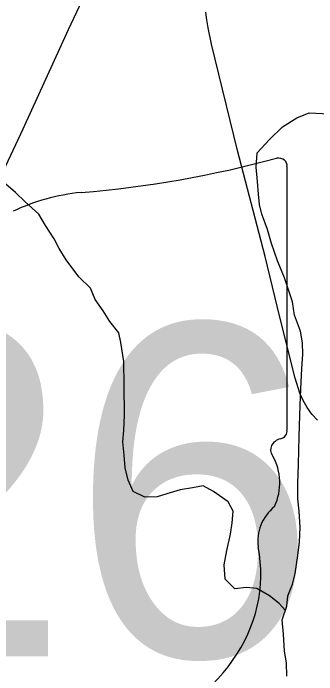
# Model space of a CAD drawing. Extents: x 0 to 34, y 0 to 22.
# Drawn here: x 6.5675 to 6.6882, y 16.9039 to 17.1664 of the extents above; entities that cross this region are included whole.
import ezdxf

# ---------------------------------------------------------------- set-up
doc = ezdxf.new("R2010")
doc.units = 0
for name, color, linetype in [('GM_X_Minor_River', 7, 'Continuous'), ('GM_X_State_Route', 7, 'Continuous'), ('GM_X_State_Shield', 7, 'Continuous'), ('GM_X_Township_Road', 7, 'Continuous')]:
    doc.layers.add(name, color=color, linetype=linetype)

msp = doc.modelspace()

# ---------------------------------------------------------------- linework, layer by layer
at = {"layer": 'GM_X_Minor_River'}
for points in [[(6.67626, 16.90339), (6.67619, 16.9087), (6.67538, 16.91325), (6.67491, 16.92008), (6.67445, 16.92578), (6.67628, 16.93112), (6.67661, 16.9353), (6.67845, 16.93988), (6.67954, 16.94408), (6.68059, 16.95131), (6.68128, 16.95663), (6.68158, 16.96234), (6.68112, 16.96879), (6.68067, 16.97372), (6.6806, 16.9798), (6.68088, 16.9874), (6.68111, 16.99842), (6.68139, 17.00678), (6.68167, 17.01438), (6.68197, 17.02008), (6.68228, 17.0254), (6.68259, 17.03111), (6.68253, 17.03566), (6.68171, 17.04021), (6.67935, 17.04664), (6.67852, 17.05194), (6.67535, 17.0614), (6.6726, 17.0682), (6.67023, 17.075), (6.66864, 17.08068), (6.66628, 17.08673), (6.66546, 17.09051), (6.66503, 17.09469), (6.66459, 17.09962), (6.66413, 17.10531), (6.66444, 17.11101), (6.66931, 17.1164), (6.67457, 17.1214), (6.68023, 17.1249), (6.68515, 17.12686), (6.69314, 17.12659)], [(6.6757, 16.92943), (6.67323, 16.93222), (6.66939, 16.9352), (6.6644, 16.93818), (6.66022, 16.9385), (6.65566, 16.93806), (6.65181, 16.94181), (6.65135, 16.9475), (6.65242, 16.95321), (6.65385, 16.95969), (6.65456, 16.96425), (6.65488, 16.96882), (6.65293, 16.97259), (6.64717, 16.97669), (6.64296, 16.97892), (6.63878, 16.9781), (6.63385, 16.97727), (6.62855, 16.97568), (6.62476, 16.97449), (6.61982, 16.97443), (6.61522, 16.97664), (6.61326, 16.98118), (6.61206, 16.9861), (6.61161, 16.99103), (6.61116, 16.99634), (6.61148, 17.00091), (6.61179, 17.00699), (6.61163, 17.01876), (6.61151, 17.02826), (6.61027, 17.03584), (6.60946, 17.03962), (6.60598, 17.04414), (6.60326, 17.04828), (6.60016, 17.05279), (6.5982, 17.05733), (6.59358, 17.06182), (6.58855, 17.06859), (6.58582, 17.07312), (6.58387, 17.07689), (6.58038, 17.08216), (6.57766, 17.08668), (6.57227, 17.09155), (6.56842, 17.09529), (6.56457, 17.09866)]]:
    msp.add_lwpolyline(points, dxfattribs=at)
at = {"layer": 'GM_X_State_Route'}
msp.add_lwpolyline([(6.50798, 16.98598), (6.55655, 17.08896), (6.57152, 17.12054), (6.58956, 17.16005), (6.60811, 17.19942), (6.62932, 17.24437), (6.63102, 17.24809), (6.64482, 17.27826), (6.65964, 17.30903), (6.68997, 17.37409), (6.70906, 17.4152), (6.72506, 17.44961), (6.76862, 17.54237), (6.78827, 17.58462), (6.80308, 17.61539), (6.8201, 17.65202), (6.83066, 17.67423), (6.83443, 17.6824), (6.83682, 17.68787), (6.84117, 17.69671), (6.84361, 17.70196)], dxfattribs=at)
at = {"layer": 'GM_X_State_Shield'}
for p, q in [((6.67634, 17.00094), (6.67634, 17.10562)), ((6.67631, 17.00096), (6.67634, 17.00094))]:
    msp.add_line(p, q, dxfattribs=at)
for centre, major_axis, start_param, end_param in [((6.55894, 17.37349), (0.34952, 0), 4.814394, 5.042369), ((6.67268, 17.10606), (0.00367, 0), 6.141152, 7.989035), ((6.60352, 17.03954), (0.07032, 0), 1.699011, 2.107814), ((6.67243, 17.00053), (0.00393, 0), 5.05454, 6.418171), ((6.67549, 16.99325), (0.00568, 0), 1.883978, 3.671073), ((6.63937, 16.98002), (0.03409, 0), 5.934695, 6.695948), ((6.68949, 16.95713), (0.0248, 0), 2.387724, 3.262537), ((6.57852, 16.94381), (0.08742, 0), 5.101752, 6.440018)]:
    msp.add_ellipse(centre, major_axis=major_axis, ratio=0.8, start_param=start_param, end_param=end_param, dxfattribs=at)
at = {"layer": 'GM_X_Township_Road'}
msp.add_lwpolyline([(6.68848, 17.00499), (6.68624, 17.00732), (6.68434, 17.00993), (6.68277, 17.01272), (6.68148, 17.01564), (6.67951, 17.02164), (6.67353, 17.04582), (6.66765, 17.06994), (6.65672, 17.112), (6.64627, 17.15422), (6.64506, 17.16068), (6.64446, 17.16388), (6.64407, 17.16693)], dxfattribs=at)

# ---------------------------------------------------------------- texts
at = {"layer": 'GM_X_State_Shield'}
msp.add_text('226', height=0.131836, dxfattribs=at).set_placement((6.39418, 16.91121))

doc.saveas('drawing.dxf')
